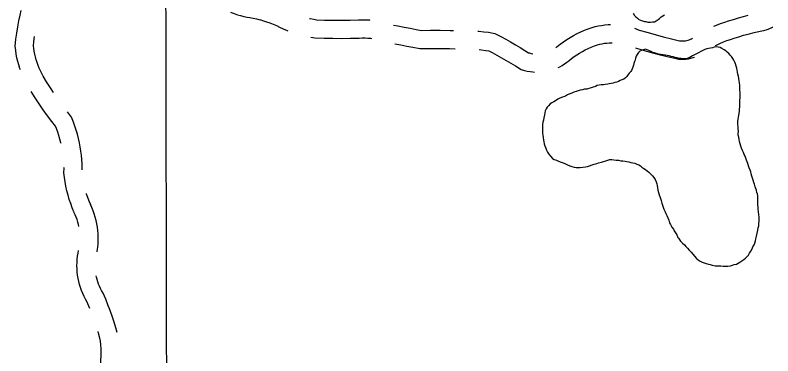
# Model space of a CAD drawing. Extents: x 3329297 to 3367176, y 649250 to 674653.
# Drawn here: x 3348940 to 3350191, y 664838 to 665400 of the extents above; entities that cross this region are included whole.
import ezdxf

# ---------------------------------------------------------------- set-up
doc = ezdxf.new("R2010")
doc.units = 0
for name, color, linetype in [('V-GRID-MAJR', 7, 'Continuous'), ('V-ROAD-CNTR', 7, 'Continuous'), ('V-TOPO-SHOR', 7, 'Continuous')]:
    doc.layers.add(name, color=color, linetype=linetype)

msp = doc.modelspace()

# ---------------------------------------------------------------- linework, layer by layer
at = {"layer": 'V-GRID-MAJR'}
msp.add_spline([(3349208.9, 654661.9), (3349197.5, 660719.8), (3349186, 666781.2), (3349174.5, 672842.7), (3349174.5, 672846.1)], degree=3, dxfattribs=at)
at = {"layer": 'V-ROAD-CNTR'}
for points in [[(3348948.7, 665309.5), (3348947.8, 665312), (3348946, 665317.8), (3348944.4, 665323.6), (3348943, 665329.5), (3348941.9, 665335.4), (3348941, 665341.4), (3348940.1, 665348.9), (3348941.4, 665360.4), (3348942.8, 665370.4), (3348944.5, 665380.4), (3348946.3, 665390.3), (3348948.4, 665400.1), (3348950.1, 665407.5)], [(3349295.6, 665404.9), (3349296.7, 665404.4), (3349301.8, 665402.4), (3349306.9, 665400.6), (3349312.2, 665399.1), (3349317.5, 665397.8), (3349322.9, 665396.8), (3349327.6, 665396.2), (3349333.1, 665395.1), (3349338.7, 665393.9), (3349344.5, 665392.4)], [(3349344, 665392.5), (3349349.8, 665390.8), (3349355.2, 665389.1), (3349360.6, 665387.1), (3349366, 665384.9), (3349371.2, 665382.7), (3349376.6, 665380), (3349382.7, 665377.2), (3349388.9, 665374.7), (3349389.9, 665374.3)], [(3349426, 665394.6), (3349427.2, 665394.3), (3349432.8, 665393.2), (3349437.7, 665392.4), (3349450.8, 665391.9), (3349464.8, 665391.7), (3349478.8, 665391.6), (3349492.9, 665391.8), (3349506.9, 665392.1), (3349512.3, 665392.3), (3349518.2, 665392.3), (3349524.2, 665392.1), (3349525.7, 665391.9)], [(3350093, 665381.5), (3350097.8, 665383.5), (3350104.5, 665386.1), (3350111.2, 665388.4), (3350117.7, 665390.4), (3350125.6, 665393), (3350133.8, 665395.5), (3350142.1, 665397.8), (3350150.2, 665399.9)], [(3349564.7, 665383.4), (3349571.9, 665382.1), (3349582, 665380.3), (3349592.1, 665378.4), (3349602.2, 665376.5), (3349610.7, 665374.8), (3349625.4, 665375), (3349641.6, 665375), (3349657.9, 665374.7), (3349663.8, 665374.5)], [(3349832.4, 665346.1), (3349834.8, 665348.1), (3349839.8, 665352.1), (3349845.1, 665356), (3349850.5, 665359.8), (3349856.1, 665363.3), (3349861.9, 665366.6), (3349867.7, 665369.6), (3349873.7, 665372.4), (3349879.8, 665375), (3349885.9, 665377.4), (3349892.3, 665379.5), (3349897.5, 665381), (3349902.7, 665382.2), (3349908, 665383.1), (3349913.3, 665383.8), (3349918.7, 665384.3), (3349922.8, 665384.4)], [(3349962.1, 665378.3), (3349966, 665376.9), (3349969.9, 665375.3), (3349982.7, 665371.6), (3349996.2, 665367.9), (3350009.8, 665364.3), (3350023.4, 665360.9), (3350036.4, 665357.7), (3350038.2, 665357.5), (3350040.3, 665357.4), (3350042.4, 665357.4), (3350044.5, 665357.5), (3350046.6, 665357.8), (3350048.7, 665358.2), (3350050.7, 665358.7), (3350052.7, 665359.4), (3350054.7, 665360.1), (3350056.6, 665361.1), (3350058.3, 665362)], [(3350157.2, 665370.7), (3350165, 665372.5), (3350172.7, 665374), (3350175.8, 665374.5), (3350179.6, 665375.5), (3350183.2, 665376.7), (3350186.8, 665378.2), (3350190.3, 665379.9), (3350190.7, 665380.1)], [(3349003.2, 665272.6), (3348998.2, 665280.1), (3348992, 665289.8), (3348986.1, 665299.3), (3348983.9, 665303.5), (3348981.7, 665307.9), (3348979.7, 665312.4), (3348977.9, 665316.9), (3348976.2, 665321.6), (3348974.8, 665326.2), (3348973.5, 665331), (3348972.4, 665335.8), (3348971.4, 665340.6), (3348970.7, 665345.4), (3348970.3, 665348.9), (3348971.2, 665356.6), (3348972.3, 665364.6)], [(3349703.8, 665373.6), (3349705.4, 665373.4), (3349713.4, 665372.6), (3349721.4, 665371.6), (3349731.6, 665369.9), (3349741.8, 665364.5), (3349749.8, 665360.1), (3349757.8, 665355.7), (3349765.7, 665351.1), (3349773.6, 665346.5), (3349781.4, 665341.8), (3349787.5, 665338), (3349788.8, 665337.6), (3349791.6, 665336.9), (3349794.4, 665336.4), (3349794.8, 665336.4)], [(3350096.1, 665349.9), (3350097.7, 665350.7), (3350103.3, 665353.3), (3350109, 665355.7), (3350114.8, 665357.9), (3350120.6, 665359.9), (3350126.9, 665361.9), (3350134.6, 665364.4), (3350142.2, 665366.7), (3350149.7, 665368.8), (3350157.5, 665370.8)], [(3349428.3, 665363.5), (3349434.7, 665362.4), (3349450, 665361.9), (3349464.5, 665361.7), (3349478.9, 665361.6), (3349493.4, 665361.8), (3349507.9, 665362.1), (3349512.9, 665362.3), (3349517.6, 665362.3), (3349522.2, 665362.1), (3349526.8, 665361.7), (3349528.2, 665361.5)], [(3349567, 665352.5), (3349576.5, 665350.8), (3349586.5, 665348.9), (3349596.5, 665347), (3349608, 665344.8), (3349625.5, 665345), (3349641.4, 665345), (3349657.2, 665344.7), (3349666.2, 665344.4)], [(3349836.1, 665313.4), (3349838.9, 665314.8), (3349842.9, 665317), (3349846.8, 665319.5), (3349850.5, 665322.2), (3349853.7, 665324.8), (3349858.1, 665328.4), (3349862.5, 665331.6), (3349867, 665334.6), (3349871.6, 665337.5), (3349876.3, 665340.2), (3349881.1, 665342.8), (3349886, 665345.1), (3349891, 665347.2), (3349896.1, 665349.1), (3349901.1, 665350.8), (3349904.9, 665351.9), (3349908.7, 665352.8), (3349912.6, 665353.5), (3349916.5, 665354), (3349920.4, 665354.3), (3349924.4, 665354.4), (3349925.3, 665354.4)], [(3349706.2, 665343.2), (3349710, 665342.8), (3349717, 665341.9), (3349721.9, 665341.1), (3349727.5, 665338.1), (3349735.3, 665333.9), (3349743, 665329.6), (3349750.6, 665325.2), (3349758.3, 665320.7), (3349765.8, 665316.1), (3349775.1, 665310.5), (3349780.9, 665308.7), (3349785.3, 665307.6), (3349789.9, 665306.8), (3349794.4, 665306.2), (3349797.2, 665306)], [(3349964, 665345.8), (3349974.5, 665342.7), (3349988.4, 665338.9), (3350002.3, 665335.2), (3350016.3, 665331.7), (3350030.9, 665328.2), (3350035.2, 665327.6), (3350039.2, 665327.4), (3350043.3, 665327.4), (3350047.3, 665327.6), (3350051.3, 665328.1), (3350055.3, 665328.9), (3350059.2, 665329.9), (3350061.3, 665330.6)], [(3349015.9, 665188), (3349015.5, 665189.5), (3349014, 665195.4), (3349012.3, 665201.3), (3349010.4, 665207.1), (3349008.3, 665212.8), (3349006.8, 665216.7), (3349000.8, 665224.5), (3348993.6, 665234.1), (3348986.6, 665243.8), (3348979.8, 665253.7), (3348973.1, 665263.7), (3348966.6, 665273.8), (3348966.6, 665273.8)], [(3349050.8, 665144.8), (3349050.8, 665147.6), (3349050.6, 665154.7), (3349050.1, 665161.7), (3349049.5, 665168.8), (3349048.6, 665175.8), (3349047.5, 665182.7), (3349046.2, 665189.6), (3349044.7, 665196.5), (3349042.9, 665203.4), (3349041, 665210.1), (3349038.8, 665216.8), (3349036.4, 665223.5), (3349033.1, 665231.8), (3349026.6, 665240.2)], [(3349037, 665075.5), (3349034.3, 665082.1), (3349031.8, 665089.1), (3349029.5, 665096.1), (3349027.4, 665103.2), (3349025.6, 665110.3), (3349024, 665117.6), (3349022.7, 665124.8), (3349021.6, 665132.1), (3349020.7, 665140.1), (3349020.8, 665147.3), (3349020.7, 665148.4)], [(3349064.8, 665086.8), (3349062.3, 665092.9), (3349060.1, 665098.9), (3349058.1, 665104.9), (3349058, 665105.5)], [(3349075.3, 665009.4), (3349075.6, 665010.8), (3349076.5, 665017), (3349076.9, 665022.5), (3349077.2, 665028.1), (3349077.2, 665033.7), (3349077, 665039.3), (3349076.5, 665044.8), (3349075.8, 665050.4), (3349074.9, 665055.9), (3349073.7, 665061.4), (3349072.3, 665066.8), (3349070.7, 665072.1), (3349068.8, 665077.4), (3349066.7, 665082.6), (3349064.5, 665087.4)], [(3349045.2, 665051.4), (3349044.5, 665054.4), (3349043.4, 665058.6), (3349042.2, 665062.7), (3349040.7, 665066.7), (3349039.1, 665070.7), (3349037.2, 665074.9)], [(3349063.4, 664916), (3349061.9, 664919.9), (3349058.4, 664927.9), (3349056.4, 664931.3), (3349054, 664936), (3349051.8, 664940.7), (3349049.7, 664945.6), (3349048, 664950.5), (3349046.4, 664955.6), (3349045.1, 664960.6), (3349044, 664965.8), (3349043.2, 664971), (3349042.6, 664976.2), (3349042.2, 664981.4), (3349042.1, 664986.7), (3349042.2, 664991.9), (3349042.6, 664997.2), (3349043.2, 665002.4), (3349044.1, 665007.6), (3349044.9, 665011.8)], [(3349108.7, 664876.3), (3349106.5, 664884), (3349103.5, 664893.6), (3349100.3, 664903.2), (3349096.9, 664912.7), (3349093.3, 664922.1), (3349089.5, 664931.5), (3349085.3, 664941.5), (3349082.7, 664945.9), (3349080.9, 664949.3), (3349079.2, 664952.8), (3349077.7, 664956.4), (3349076.4, 664960), (3349075.3, 664963.7), (3349074.3, 664967.5), (3349073.8, 664969.8)], [(3349080.8, 664779.1), (3349080.3, 664784.8), (3349079.9, 664793.5), (3349079.6, 664802.3), (3349079.6, 664811.8), (3349080.7, 664819.2), (3349081.3, 664825.3), (3349081.7, 664831.4), (3349082, 664837.5), (3349082, 664843.7), (3349081.8, 664849.8), (3349081.4, 664855.9), (3349080.8, 664862), (3349080.1, 664867.2), (3349077.8, 664875.4), (3349076.9, 664878.3)]]:
    msp.add_lwpolyline(points, dxfattribs=at)
at = {"layer": 'V-TOPO-SHOR'}
for points in [[(3349960, 665403.3), (3349962.4, 665399.5), (3349964.8, 665396.9), (3349967.1, 665394.8), (3349969.6, 665392.8), (3349972.4, 665391.5), (3349975.4, 665390.6), (3349978.6, 665389.7), (3349980.9, 665389.2), (3349984.4, 665388.6), (3349988.5, 665388.2), (3349991.8, 665388.7), (3349995.6, 665389.1), (3349998.3, 665390.6), (3350001.2, 665392.6), (3350003.6, 665394.6), (3350006.5, 665397.1), (3350009, 665399), (3350011.7, 665400.5)], [(3350019.3, 665332.7), (3350016.3, 665333.2), (3350012.7, 665333.8), (3350009.5, 665334.3), (3350005.9, 665335), (3350002.2, 665335.8), (3349998.8, 665336.6), (3349995.1, 665337.6), (3349992.1, 665338.4), (3349989.1, 665340), (3349986.2, 665341.8), (3349983.3, 665343), (3349980.3, 665343.7), (3349977.1, 665342.9), (3349974, 665341.7), (3349971.3, 665340.3), (3349968.9, 665338.1), (3349966.5, 665335.2), (3349965.3, 665332.4), (3349964.1, 665329), (3349963.3, 665325.8), (3349962.3, 665323.6), (3349961.4, 665320.4), (3349960.5, 665317.2), (3349959.6, 665314.3), (3349957.5, 665308.8), (3349956, 665307.1), (3349953.6, 665304.3), (3349951.7, 665301.8), (3349949.4, 665298.7), (3349947.5, 665296.4), (3349944.8, 665294.3), (3349941.5, 665293), (3349938.6, 665292.1), (3349935.9, 665290.7), (3349933.1, 665289.2), (3349930.1, 665288.6), (3349926.9, 665287.8), (3349923.7, 665287), (3349920.6, 665286.7), (3349918.5, 665286), (3349914.1, 665285.6), (3349910.9, 665284.9), (3349907.1, 665285.1), (3349904.2, 665284.4), (3349900.9, 665283.7), (3349897.7, 665282.4), (3349894, 665281.2), (3349890.7, 665280.1), (3349887.2, 665279.1), (3349883.6, 665278.1), (3349880, 665277.6), (3349876.6, 665277), (3349872.7, 665276), (3349869.4, 665275.2), (3349866.3, 665274.2), (3349862.4, 665272.8), (3349859, 665271.4), (3349855.6, 665270.1), (3349851.9, 665268.3), (3349848.4, 665266.5), (3349845.1, 665265.3), (3349842, 665264), (3349837.8, 665262.6), (3349835.6, 665261.3)], [(3350128, 665322.4), (3350126.2, 665325.7), (3350124.4, 665328.5), (3350122.3, 665331.6), (3350120.3, 665333.9), (3350117.9, 665336.6), (3350115.5, 665339), (3350113.2, 665341.1), (3350110.1, 665343), (3350106.7, 665345), (3350103.6, 665346.5), (3350100.6, 665347.4), (3350097, 665347.8), (3350094, 665347.1), (3350091, 665346.2), (3350087.7, 665345.4), (3350084.5, 665344.9), (3350081.5, 665344.2), (3350078.5, 665343.2), (3350075.1, 665341.9), (3350071.8, 665340.2), (3350067.7, 665338), (3350064.9, 665336.1), (3350061.6, 665334.5), (3350058.2, 665332.8), (3350055.3, 665331), (3350052.5, 665329.8), (3350049.3, 665328.5), (3350046, 665327.9), (3350042.7, 665327.8), (3350039.1, 665328.3), (3350036.1, 665328.7), (3350032.5, 665329.5), (3350029.5, 665330.3), (3350026, 665331.1), (3350022.8, 665331.7), (3350019.3, 665332.7)], [(3350166, 665101.2), (3350165.2, 665105.5), (3350164.5, 665107.1), (3350163.5, 665111.2), (3350162.4, 665114), (3350161.4, 665116.9), (3350160.3, 665120.9), (3350159.5, 665123.9), (3350158.4, 665127.9), (3350157.2, 665131.2), (3350156.1, 665134.5), (3350155, 665138.2), (3350154.1, 665141.3), (3350153.2, 665144.3), (3350151.8, 665147.9), (3350150.5, 665151.3), (3350149.4, 665155), (3350148.2, 665158.2), (3350147.2, 665161), (3350146, 665164.2), (3350145, 665167.2), (3350143.6, 665170.2), (3350142.1, 665173.6), (3350140.7, 665176.6), (3350139.1, 665180.7), (3350137.7, 665184), (3350136.6, 665187.6), (3350135.7, 665191.3), (3350135, 665195), (3350134.4, 665198.7), (3350133.7, 665202), (3350133.7, 665205), (3350133.8, 665208.6), (3350133.4, 665212.7), (3350133.2, 665216), (3350133.1, 665220), (3350133.1, 665224.3), (3350133.5, 665228.2), (3350133.9, 665231.5), (3350134.4, 665234.7), (3350134.9, 665237.7), (3350135.7, 665241.6), (3350135.9, 665244.9), (3350136.1, 665248.8), (3350136.2, 665252.5), (3350136.2, 665256.1), (3350136.4, 665259.9), (3350136.5, 665263.5), (3350136.6, 665266.6), (3350136.5, 665269.9), (3350136.6, 665273.1), (3350136.4, 665276.1), (3350136.3, 665280.1), (3350136.1, 665284), (3350135.4, 665288.2), (3350135.1, 665291.6), (3350134.4, 665295.5), (3350133.8, 665299.4), (3350133.1, 665302.8), (3350132.6, 665306.1), (3350132, 665309.4), (3350131.2, 665312.4), (3350130.1, 665316), (3350128.9, 665319.4), (3350128, 665322.4)], [(3349835.6, 665261.3), (3349832.2, 665258.7), (3349829.2, 665257.2), (3349826.1, 665255.5), (3349823, 665253.4), (3349820.3, 665250.4), (3349818.2, 665248.2), (3349816.4, 665245.3), (3349815, 665242.1), (3349814.4, 665238.9), (3349813.7, 665235.6), (3349812.8, 665230.7), (3349811.9, 665226.5), (3349811.1, 665223.3), (3349810.7, 665219.8), (3349810.5, 665216.8), (3349810.3, 665213.1), (3349810.4, 665209.2), (3349810.7, 665205.3), (3349810.9, 665202.2), (3349811.5, 665197.9), (3349812.1, 665193.8), (3349812.6, 665190.8), (3349813.3, 665187.8), (3349814.3, 665184.3), (3349815.8, 665180.5), (3349817.2, 665177.4), (3349818.9, 665174.1), (3349820.8, 665170.6), (3349823.6, 665167.3), (3349827, 665163.7), (3349829.9, 665162), (3349833.7, 665160.5), (3349837.1, 665159.3), (3349841.5, 665157.4), (3349844.4, 665156.1), (3349848.2, 665154.6)], [(3349848.2, 665154.6), (3349851.9, 665152.8), (3349855.8, 665151.3), (3349859, 665150.2), (3349862.8, 665149.3), (3349866.1, 665148.7), (3349869.7, 665148.6), (3349872.9, 665148.6), (3349877, 665149), (3349881.5, 665149.7), (3349884.9, 665150.5), (3349888, 665151.4), (3349892.2, 665152.8), (3349896, 665154), (3349899.9, 665155.2), (3349903, 665156.2), (3349907.6, 665157.6), (3349911.2, 665158.8), (3349914.8, 665159.7), (3349918.1, 665160.6), (3349921.6, 665161.6), (3349924.9, 665161.6), (3349928.2, 665161.3), (3349931.9, 665160.9), (3349935.9, 665160.6), (3349939.6, 665159.9), (3349943.2, 665159.6), (3349946.7, 665158.9), (3349949.7, 665158.4), (3349952.8, 665157.9), (3349956.4, 665157.1), (3349959.7, 665156.5), (3349963, 665155.8), (3349966.3, 665154.4), (3349969.3, 665153.1), (3349972, 665151.3), (3349974.6, 665149.3), (3349977.6, 665147.2), (3349980.5, 665145.2), (3349983.1, 665143.3), (3349985.9, 665141), (3349989.4, 665137.8), (3349992.1, 665135.1), (3349994.3, 665132), (3349996.5, 665128.6), (3349998.1, 665125.2), (3349999.1, 665121.9), (3349999.7, 665118.5), (3350000.5, 665115.5), (3350001, 665111.4), (3350002.2, 665107.6), (3350003, 665103.7), (3350004.1, 665100.9), (3350005.2, 665097.4), (3350006.4, 665094.2), (3350007.4, 665089.6), (3350008.3, 665086.7), (3350009.4, 665083.4), (3350010.9, 665080.2), (3350013.1, 665075.6), (3350014.3, 665072.6), (3350015.5, 665069.5), (3350017.3, 665065.9), (3350018.9, 665061.6), (3350020.1, 665057.6)], [(3350126.8, 664988.4), (3350130.6, 664989.3), (3350133.5, 664990.9), (3350136.3, 664992.6), (3350139.7, 664994.7), (3350142.6, 664996.7), (3350145.5, 664999.1), (3350148.3, 665001.6), (3350150.5, 665004.2), (3350152, 665007.1), (3350154.2, 665010.8), (3350156.6, 665014.7), (3350157.6, 665018), (3350159.6, 665021.1), (3350160.8, 665024), (3350162.2, 665027.5), (3350162.8, 665030.8), (3350163.8, 665035.4), (3350164.8, 665040.3), (3350166.1, 665045.2), (3350166.6, 665049.1), (3350167.3, 665052.6), (3350167.7, 665055.6), (3350168.1, 665060.8), (3350168.2, 665064), (3350168, 665067.4), (3350167.8, 665070.6), (3350167.1, 665075.9), (3350166.6, 665079.3), (3350166.4, 665083.5), (3350166, 665086.9), (3350165.8, 665090), (3350165.7, 665093), (3350165.8, 665096.1), (3350166, 665101.2)], [(3350020.1, 665057.6), (3350021.5, 665054.4), (3350023.9, 665050.4), (3350026.6, 665046.7), (3350027.9, 665044.1), (3350030.9, 665039.1), (3350032.2, 665037.5), (3350033.9, 665033.1), (3350034.9, 665032.1), (3350038.5, 665027.4), (3350041.8, 665024), (3350044.7, 665020.9), (3350047.1, 665018.5), (3350049.9, 665015.4), (3350052.8, 665012.1), (3350055.8, 665008.8), (3350059, 665004.9), (3350061.5, 665002.3), (3350064.4, 664998.6), (3350067.5, 664996.2), (3350070.6, 664994.3), (3350073.8, 664992.6), (3350077.1, 664991.2), (3350080.6, 664990.1), (3350084.2, 664989.2), (3350087.1, 664988.4), (3350090.7, 664987.6), (3350095.2, 664986.6), (3350098.2, 664986.3), (3350101.8, 664986.6), (3350104.9, 664986.6), (3350108.6, 664986.1), (3350112.4, 664985.8), (3350116.5, 664986), (3350120.5, 664986.7), (3350123.9, 664987.4), (3350126.8, 664988.4)]]:
    msp.add_lwpolyline(points, dxfattribs=at)

doc.saveas('drawing.dxf')
